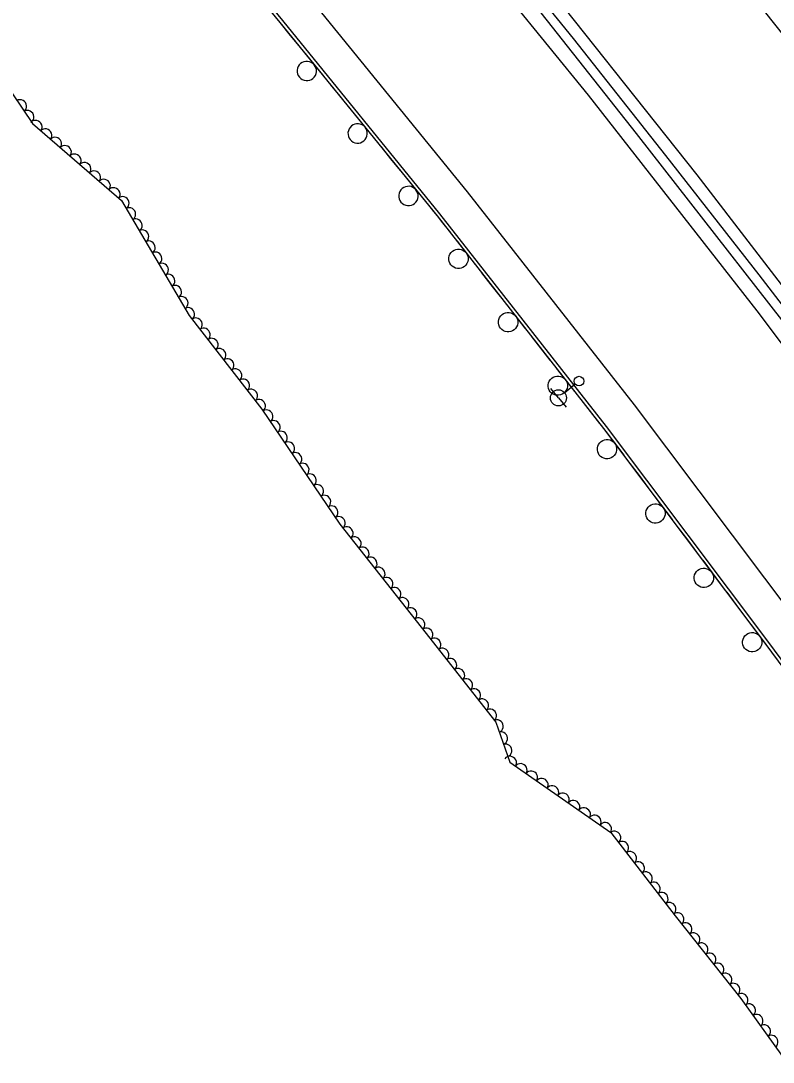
# Model space of a CAD drawing. Extents: x 1746719 to 1766531, y 631721 to 662391.
# Drawn here: x 1757870.1 to 1758103.7, y 644195.5 to 644518.7 of the extents above; entities that cross this region are included whole.
import ezdxf

# ---------------------------------------------------------------- set-up
doc = ezdxf.new("R2010")
doc.units = 0
for name, color, linetype in [('SURVEY - AERIAL SURVEY - Photo Control - Points - Elevations', 7, 'Continuous'), ('SURVEY - AERIAL SURVEY - Photo Control - Points - Numbers', 7, 'Continuous'), ('SURVEY - AERIAL SURVEY - Photo Control with Text', 7, 'Continuous'), ('SURVEY - CENTERLINE - Existing Roads - Development', 7, 'Continuous')]:
    doc.layers.add(name, color=color, linetype=linetype)

msp = doc.modelspace()

# ---------------------------------------------------------------- linework, layer by layer
at = {"layer": 'SURVEY - AERIAL SURVEY - Photo Control - Points - Elevations'}
for points in [[(1757360.49, 645296.77), (1757403.7, 645259.41), (1757454.49, 645213.51), (1757505.72, 645166.96), (1757554.33, 645120.63), (1757609.17, 645067.94), (1757657.64, 645019.79), (1757707.77, 644969.1), (1757750.37, 644925.03), (1757799.81, 644872.39), (1757849.57, 644818.21), (1757887.33, 644776.67), (1757950.96, 644703.53), (1758009.72, 644633.92), (1758063.14, 644569.3), (1758117.82, 644500.46), (1758171.84, 644430.21), (1758218.21, 644369.05), (1758259.33, 644312.71), (1758271.58, 644295.51)], [(1757329.1, 645260.45), (1757371.91, 645223.45), (1757422.26, 645177.94), (1757473.01, 645131.82), (1757521.15, 645085.95), (1757575.62, 645033.61), (1757623.66, 644985.89), (1757673.45, 644935.54), (1757715.62, 644891.92), (1757764.64, 644839.73), (1757814.13, 644785.84), (1757851.46, 644744.78), (1757914.52, 644672.3), (1757972.89, 644603.15), (1758025.84, 644539.08), (1758079.99, 644470.91), (1758133.69, 644401.08), (1758179.69, 644340.39), (1758220.4, 644284.63), (1758232.48, 644267.66)], [(1757319.72, 645253.76), (1757362.56, 645216.07), (1757421.72, 645163.08), (1757476.45, 645112.02), (1757525.72, 645065.8), (1757571.85, 645021.26), (1757612.1, 644981.49), (1757656.02, 644937.25), (1757724.73, 644866.33), (1757766.64, 644821.42), (1757820.62, 644761.16), (1757859.7, 644717.48), (1757906.2, 644664.72), (1757956.17, 644605.79), (1757997.01, 644556.15), (1758046.25, 644495.62), (1758098.65, 644428.72), (1758149.56, 644361.05), (1758194.39, 644300.47), (1758220.54, 644263.88)], [(1757322.14, 645187.71), (1757330.7, 645180.18), (1757389.33, 645127.65), (1757443.66, 645076.97), (1757492.63, 645031.03), (1757538.31, 644986.92), (1757578.2, 644947.51), (1757621.74, 644903.64), (1757689.94, 644833.25), (1757731.21, 644789.03), (1757784.85, 644729.15), (1757823.8, 644685.61), (1757869.89, 644633.33), (1757919.32, 644575.02), (1757959.86, 644525.75), (1758008.74, 644465.67), (1758060.58, 644399.49), (1758111.09, 644332.35), (1758155.57, 644272.23), (1758181.49, 644235.97)], [(1757314.87, 645179.45), (1757323.39, 645171.95), (1757381.91, 645119.53), (1757436.14, 645068.94), (1757485.04, 645023.06), (1757530.62, 644979.05), (1757570.43, 644939.72), (1757613.89, 644895.94), (1757681.97, 644825.67), (1757723.09, 644781.61), (1757776.66, 644721.81), (1757815.58, 644678.31), (1757861.56, 644626.13), (1757910.88, 644567.97), (1757951.34, 644518.78), (1758000.14, 644458.81), (1758051.85, 644392.79), (1758102.27, 644325.77), (1758146.67, 644265.76), (1758172.54, 644229.58)]]:
    msp.add_lwpolyline(points, dxfattribs=at)
at = {"layer": 'SURVEY - AERIAL SURVEY - Photo Control - Points - Numbers'}
for points in [[(1757323.62, 645256.72), (1757359.68, 645224.76), (1757401.86, 645187.77), (1757446.88, 645147.55), (1757499.98, 645097.49), (1757551.19, 645048.47), (1757597.89, 645002.53), (1757644.17, 644956.09), (1757689.91, 644909.35), (1757731.53, 644865.88), (1757784.85, 644808.61), (1757831.81, 644757.26), (1757876.31, 644706.72), (1757924.6, 644650.39), (1757975.41, 644590.54), (1758021.86, 644533.64), (1758061.14, 644483.77), (1758123.13, 644404.33), (1758167.18, 644346.13), (1758206.86, 644292.21), (1758240.55, 644244.25)], [(1757314.21, 645178.7), (1757322.73, 645171.2), (1757381.24, 645118.79), (1757435.46, 645068.21), (1757484.35, 645022.33), (1757529.92, 644978.33), (1757569.72, 644939.01), (1757613.18, 644895.24), (1757681.24, 644824.98), (1757722.35, 644780.93), (1757775.91, 644721.14), (1757814.83, 644677.64), (1757860.81, 644625.48), (1757910.11, 644567.32), (1757950.57, 644518.15), (1757999.36, 644458.18), (1758051.06, 644392.19), (1758101.47, 644325.17), (1758145.86, 644265.18), (1758171.72, 644228.99)], [(1757767.76, 644831.01), (1757798.81, 644797.43), (1757838.16, 644754), (1757870.54, 644716.77), (1757907.79, 644673.95), (1757943.9, 644632.15), (1757980.01, 644588.79), (1758014.11, 644547.2), (1758041.6, 644513.17), (1758070.34, 644476.92), (1758099.24, 644439.89), (1758131.32, 644398.21), (1758162.13, 644357.1), (1758188.66, 644321.39), (1758212.67, 644288.66), (1758231.58, 644261.98), (1758242.68, 644245.75)], [(1757950.42, 644518.34), (1757950.57, 644518.15), (1757953.38, 644514.69)], [(1757953.38, 644514.69), (1757956.35, 644511.05)], [(1757958.37, 644508.56), (1757964.18, 644501.43)], [(1757966.2, 644498.95), (1757969.16, 644495.3)], [(1757969.16, 644495.3), (1757972.13, 644491.65)], [(1757974.15, 644489.17), (1757979.96, 644482.04)], [(1757981.97, 644479.55), (1757984.94, 644475.91)], [(1757984.94, 644475.91), (1757987.91, 644472.26)], [(1757989.93, 644469.78), (1757995.73, 644462.64)], [(1757997.75, 644460.16), (1757999.36, 644458.18), (1758000.69, 644456.49)], [(1758000.69, 644456.49), (1758003.59, 644452.79)], [(1758005.56, 644450.27), (1758011.23, 644443.03)], [(1758013.21, 644440.51), (1758016.1, 644436.81)], [(1758016.1, 644436.81), (1758019, 644433.11)], [(1758020.98, 644430.59), (1758026.65, 644423.35)], [(1758028.62, 644420.83), (1758031.52, 644417.13)], [(1758031.52, 644417.13), (1758034.42, 644413.43)], [(1758036.39, 644410.91), (1758042.06, 644403.67)], [(1758044.04, 644401.15), (1758046.94, 644397.45)], [(1758046.94, 644397.45), (1758049.83, 644393.75)], [(1758051.79, 644391.21), (1758057.32, 644383.86)], [(1758059.24, 644381.31), (1758062.07, 644377.55)], [(1758062.07, 644377.55), (1758064.9, 644373.79)], [(1758066.82, 644371.24), (1758072.35, 644363.89)], [(1758074.27, 644361.33), (1758077.1, 644357.57)], [(1758077.1, 644357.57), (1758079.92, 644353.82)], [(1758081.85, 644351.26), (1758087.38, 644343.91)], [(1758089.3, 644341.35), (1758092.13, 644337.59)], [(1758092.13, 644337.59), (1758094.95, 644333.84)], [(1758096.88, 644331.28), (1758101.47, 644325.17), (1758102.4, 644323.92)]]:
    msp.add_lwpolyline(points, dxfattribs=at)
for centre, start, end in [((1757958.92, 644503.14), 152.4026, 152.3886), ((1757974.7, 644483.75), 152.4026, 152.3886), ((1757990.48, 644464.35), 152.4026, 152.3886), ((1758006.01, 644444.84), 151.3398, 151.3258), ((1758021.42, 644425.16), 151.3398, 151.3258), ((1758036.84, 644405.47), 151.3398, 151.3258), ((1758052.13, 644385.77), 150.2232, 150.2093), ((1758067.16, 644365.79), 150.2232, 150.2093), ((1758082.19, 644345.82), 150.2232, 150.2093), ((1758097.22, 644325.84), 150.2232, 150.2093)]:
    msp.add_arc(centre, 3, start, end, dxfattribs=at)
at = {"layer": 'SURVEY - AERIAL SURVEY - Photo Control with Text'}
msp.add_lwpolyline([(1757854.98, 644514.44), (1757873.71, 644486.81), (1757901.38, 644462.94), (1757922.44, 644427.28), (1757944.98, 644398.18), (1757969.16, 644362.53), (1757994.38, 644330.54), (1758017.59, 644301.01), (1758021.95, 644288.6), (1758053.32, 644266.77), (1758073.3, 644240.94), (1758093.67, 644215.31), (1758106.64, 644197.28), (1758125.5, 644178)], dxfattribs=at)
for centre, major_axis in [((1757870.02, 644492.26), (1.12, -1.66)), ((1757872.26, 644488.95), (1.12, -1.66)), ((1757874.78, 644485.88), (1.51, -1.31)), ((1757877.81, 644483.27), (1.51, -1.31)), ((1757880.84, 644480.66), (1.51, -1.31)), ((1757883.87, 644478.05), (1.51, -1.31)), ((1757886.9, 644475.43), (1.51, -1.31)), ((1757889.93, 644472.82), (1.51, -1.31)), ((1757892.96, 644470.21), (1.51, -1.31)), ((1757895.98, 644467.59), (1.51, -1.31)), ((1757899.01, 644464.98), (1.51, -1.31)), ((1757901.82, 644462.19), (1.02, -1.72)), ((1757903.86, 644458.74), (1.02, -1.72)), ((1757905.89, 644455.3), (1.02, -1.72)), ((1757907.93, 644451.85), (1.02, -1.72)), ((1757909.96, 644448.41), (1.02, -1.72)), ((1757912, 644444.97), (1.02, -1.72)), ((1757914.03, 644441.52), (1.02, -1.72)), ((1757916.06, 644438.08), (1.02, -1.72)), ((1757918.1, 644434.63), (1.02, -1.72)), ((1757920.13, 644431.19), (1.02, -1.72)), ((1757922.17, 644427.75), (1.02, -1.72)), ((1757924.56, 644424.54), (1.22, -1.58)), ((1757927.01, 644421.38), (1.22, -1.58)), ((1757929.46, 644418.22), (1.22, -1.58)), ((1757931.91, 644415.06), (1.22, -1.58)), ((1757934.36, 644411.9), (1.22, -1.58)), ((1757936.81, 644408.73), (1.22, -1.58)), ((1757939.26, 644405.57), (1.22, -1.58)), ((1757941.71, 644402.41), (1.22, -1.58)), ((1757944.16, 644399.25), (1.22, -1.58)), ((1757946.47, 644395.99), (1.12, -1.66)), ((1757948.72, 644392.68), (1.12, -1.66)), ((1757950.96, 644389.37), (1.12, -1.66)), ((1757953.21, 644386.06), (1.12, -1.66)), ((1757955.45, 644382.75), (1.12, -1.66)), ((1757957.7, 644379.44), (1.12, -1.66)), ((1757959.94, 644376.12), (1.12, -1.66)), ((1757962.19, 644372.81), (1.12, -1.66)), ((1757964.43, 644369.5), (1.12, -1.66)), ((1757966.68, 644366.19), (1.12, -1.66)), ((1757968.92, 644362.88), (1.12, -1.66)), ((1757971.37, 644359.72), (1.24, -1.57)), ((1757973.85, 644356.58), (1.24, -1.57)), ((1757976.33, 644353.44), (1.24, -1.57)), ((1757978.8, 644350.3), (1.24, -1.57)), ((1757981.28, 644347.16), (1.24, -1.57)), ((1757983.76, 644344.02), (1.24, -1.57)), ((1757986.23, 644340.88), (1.24, -1.57)), ((1757988.71, 644337.74), (1.24, -1.57)), ((1757991.19, 644334.59), (1.24, -1.57)), ((1757993.66, 644331.45), (1.24, -1.57)), ((1757996.14, 644328.31), (1.24, -1.57)), ((1757998.61, 644325.16), (1.24, -1.57)), ((1758001.08, 644322.02), (1.24, -1.57)), ((1758003.55, 644318.87), (1.24, -1.57)), ((1758006.02, 644315.73), (1.24, -1.57)), ((1758008.49, 644312.58), (1.24, -1.57)), ((1758010.96, 644309.44), (1.24, -1.57)), ((1758013.44, 644306.29), (1.24, -1.57)), ((1758015.91, 644303.15), (1.24, -1.57)), ((1758018.01, 644299.8), (0.66, -1.89)), ((1758019.34, 644296.03), (0.66, -1.89)), ((1758020.67, 644292.26), (0.66, -1.89)), ((1758022.06, 644288.53), (1.64, -1.14)), ((1758025.34, 644286.25), (1.64, -1.14)), ((1758028.63, 644283.96), (1.64, -1.14)), ((1758031.91, 644281.67), (1.64, -1.14)), ((1758035.19, 644279.39), (1.64, -1.14)), ((1758038.47, 644277.1), (1.64, -1.14)), ((1758041.76, 644274.82), (1.64, -1.14)), ((1758045.04, 644272.53), (1.64, -1.14)), ((1758048.32, 644270.25), (1.64, -1.14)), ((1758051.6, 644267.96), (1.64, -1.14)), ((1758054.49, 644265.26), (1.22, -1.58)), ((1758056.94, 644262.09), (1.22, -1.58)), ((1758059.38, 644258.93), (1.22, -1.58)), ((1758061.83, 644255.76), (1.22, -1.58)), ((1758064.28, 644252.6), (1.22, -1.58)), ((1758066.73, 644249.44), (1.22, -1.58)), ((1758069.17, 644246.27), (1.22, -1.58)), ((1758071.62, 644243.11), (1.22, -1.58)), ((1758074.08, 644239.96), (1.24, -1.57)), ((1758076.57, 644236.82), (1.24, -1.57)), ((1758079.06, 644233.69), (1.24, -1.57)), ((1758081.55, 644230.56), (1.24, -1.57)), ((1758084.04, 644227.43), (1.24, -1.57)), ((1758086.52, 644224.3), (1.24, -1.57)), ((1758089.01, 644221.17), (1.24, -1.57)), ((1758091.5, 644218.03), (1.24, -1.57)), ((1758093.97, 644214.89), (1.17, -1.62)), ((1758096.31, 644211.64), (1.17, -1.62)), ((1758098.64, 644208.39), (1.17, -1.62)), ((1758100.98, 644205.15), (1.17, -1.62)), ((1758103.31, 644201.9), (1.17, -1.62))]:
    msp.add_ellipse(centre, major_axis=major_axis, ratio=0.940188, start_param=0, end_param=3.141593, dxfattribs=at)
at = {"layer": 'SURVEY - CENTERLINE - Existing Roads - Development'}
for p, q in [((1758037.05, 644401.68), (1758034.69, 644404.59)), ((1758042.29, 644405.93), (1758038.99, 644403.25)), ((1758037.05, 644401.68), (1758039.41, 644398.76))]:
    msp.add_line(p, q, dxfattribs=at)
for centre, radius in [((1758043.46, 644406.87), 1.5), ((1758037.05, 644401.68), 2.5)]:
    msp.add_circle(centre, radius, dxfattribs=at)

doc.saveas('drawing.dxf')
